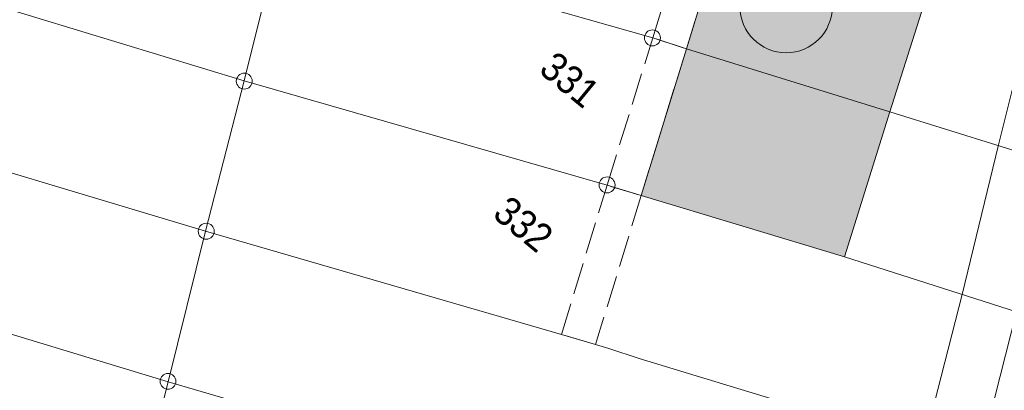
# Model space of a CAD drawing. Header units: metres. Extents: x -740 to 758, y -633 to 854.
# Tile 609 of 656: x 328 to 367, y -346 to -331. Entities that reach past the tile are written whole.
import ezdxf

# ---------------------------------------------------------------- set-up
doc = ezdxf.new("R2010")
doc.units = ezdxf.units.M
doc.header["$MEASUREMENT"] = 0
doc.linetypes.add('1248_416', pattern=[1.664, 1.248, -0.416])
for name, color, linetype in [('Grundkarte.LOVION', 7, 'Continuous'), ('Grundkarte_Text.LOVION', 7, 'Continuous'), ('Wasser.LOVION', 7, 'Continuous')]:
    doc.layers.add(name, color=color, linetype=linetype)
doc.styles.add('ERSTELLTER_STIL_1', font='arial.ttf')

msp = doc.modelspace()

# ---------------------------------------------------------------- hatches: boundary and pattern name
at = {"layer": 'Grundkarte.LOVION', "linetype": 'Continuous', "lineweight": 18}
for points in [[(356.376, -326.48), (354.583, -332.33), (362.569, -334.8), (364.42, -328.945), (362.989, -328.523), (357.075, -326.678)], [(356.376, -326.48), (354.583, -332.33), (362.569, -334.8), (364.42, -328.945), (362.989, -328.523), (357.075, -326.678)], [(352.812, -338.089), (360.791, -340.501), (362.569, -334.8), (354.583, -332.33)]]:
    msp.add_hatch(color=9, dxfattribs=at).paths.add_polyline_path(points)

# ---------------------------------------------------------------- linework, layer by layer
at = {"layer": 'Grundkarte.LOVION', "color": 253, "linetype": 'Continuous', "lineweight": 18}
msp.add_lwpolyline([(328.057, -311.929), (333.609, -313.691), (331.799, -319.366), (334.484, -320.226), (337.201, -321.113), (340.164, -322.095), (340.309, -321.46), (345.124, -322.94), (347.499, -323.653), (349.88, -324.425), (352.255, -325.139), (354.662, -325.879), (356.183, -320.883), (358.559, -321.597), (364.505, -323.468), (362.989, -328.523), (364.42, -328.945), (368.348, -330.127), (367.45, -333.643), (366.833, -336.098), (365.398, -341.972), (363.904, -347.852)], dxfattribs=at)
at = {"layer": 'Grundkarte.LOVION', "color": 8, "linetype": 'Continuous', "lineweight": 18}
for points in [[(309.296, -319.556), (309.609, -318.521), (314.888, -320.221), (323.008, -322.856), (324.23, -323.268), (338.638, -327.948), (337.238, -333.582), (324.14, -329.602), (322.891, -329.222), (322.4, -329.033), (321.183, -328.679), (314.836, -326.64), (313.064, -326.045), (307.816, -324.371), (308.963, -320.682)], [(307.816, -324.371), (313.064, -326.045), (314.836, -326.64), (321.183, -328.679), (322.4, -329.033), (322.891, -329.222), (324.14, -329.602), (337.238, -333.582), (335.718, -339.494), (322.198, -335.437), (320.976, -335.025), (312.921, -332.443), (306.114, -330.241)], [(356.376, -326.48), (357.075, -326.678), (362.989, -328.523), (364.42, -328.945), (362.569, -334.8), (354.583, -332.33)], [(356.376, -326.48), (357.075, -326.678), (362.989, -328.523), (364.42, -328.945), (362.569, -334.8), (354.583, -332.33)], [(338.738, -327.761), (353.27, -331.897), (354.583, -332.33), (362.569, -334.8), (369.123, -336.849), (367.533, -342.65), (360.791, -340.501), (352.812, -338.089), (351.472, -337.688), (337.238, -333.582), (338.638, -327.948)], [(306.114, -330.241), (312.921, -332.443), (320.976, -335.025), (322.198, -335.437), (335.718, -339.494), (334.256, -345.401), (320.336, -341.176), (319.081, -340.737), (311.052, -338.123), (304.577, -335.978)], [(352.812, -338.089), (354.583, -332.33), (362.569, -334.8), (360.791, -340.501)], [(366.039, -348.53), (360.888, -346.935), (358.972, -346.383), (352.727, -344.481), (351.537, -344.095), (351.019, -343.939), (349.679, -343.538), (335.718, -339.494), (337.238, -333.582), (351.472, -337.688), (352.812, -338.089), (360.791, -340.501), (367.533, -342.65)], [(311.052, -338.123), (319.081, -340.737), (320.336, -341.176), (334.256, -345.401), (333.146, -349.765), (332.985, -351.141), (332.811, -352.99), (319.01, -350.586), (313.415, -349.596), (302.259, -347.642), (302.861, -344.421), (304.577, -335.978)], [(335.718, -339.494), (349.679, -343.538), (351.019, -343.939), (351.537, -344.095), (352.727, -344.481), (358.972, -346.383), (360.888, -346.935), (366.039, -348.53), (364.647, -354.547), (359.069, -352.817), (350.935, -350.331), (349.744, -349.945), (334.256, -345.401)], [(334.256, -345.401), (349.744, -349.945), (350.935, -350.331), (359.069, -352.817), (364.647, -354.547), (363.361, -360.436), (357.265, -358.55), (349.157, -356.032), (347.972, -355.705), (332.985, -351.141), (333.146, -349.765)]]:
    msp.add_lwpolyline(points, close=True, dxfattribs=at)
at = {"layer": 'Grundkarte.LOVION', "color": 8, "linetype": '1248_416', "lineweight": 18}
for points in [[(354.583, -332.33), (353.27, -331.897), (355.063, -326.047), (356.376, -326.48)], [(352.812, -338.089), (351.472, -337.688), (353.27, -331.897), (354.583, -332.33)], [(351.019, -343.939), (349.679, -343.538), (351.472, -337.688), (352.812, -338.089)]]:
    msp.add_lwpolyline(points, close=True, dxfattribs=at)
at = {"layer": 'Grundkarte.LOVION', "color": 8, "linetype": 'Continuous', "lineweight": 18}
msp.add_lwpolyline([(369.123, -336.849), (362.569, -334.8), (354.583, -332.33), (353.27, -331.897), (338.738, -327.761)], dxfattribs=at)
at = {"layer": 'Grundkarte.LOVION', "color": 9, "linetype": 'Continuous', "lineweight": 18}
for centre, radius in [((353.251, -331.901), 0.313), ((337.238, -333.598), 0.312), ((351.472, -337.672), 0.312), ((335.745, -339.491), 0.314), ((334.244, -345.383), 0.31)]:
    msp.add_circle(centre, radius, dxfattribs=at)
at = {"layer": 'Wasser.LOVION', "color": 94, "linetype": 'Continuous', "lineweight": 18}
msp.add_circle((358.498, -330.677), 1.81, dxfattribs=at)

# ---------------------------------------------------------------- texts
at = {"layer": 'Grundkarte_Text.LOVION', "color": 7, "linetype": 'Continuous', "lineweight": 13, "attachment_point": 7, "style": 'ERSTELLTER_STIL_1'}
for s, insert, char_height, rotation in [('{\\A1;\\W0.89448x;331}', (348.739, -333.241), 1.12434, 320.5841), ('{\\A1;\\W0.89451x;332}', (346.922, -338.91), 1.12428, 320.5855)]:
    msp.add_mtext(s, dxfattribs=dict(at, insert=insert, char_height=char_height, rotation=rotation))

doc.saveas('drawing.dxf')
